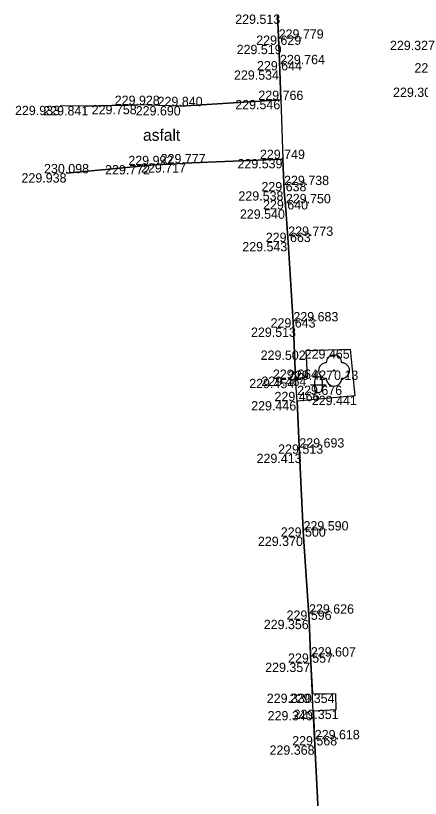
# Model space of a CAD drawing. Extents: x -599516 to -599132, y -1163668 to -1163119.
# Drawn here: x -599442.94 to -599429.89, y -1163295.43 to -1163270.22 of the extents above; entities that cross this region are included whole.
import ezdxf

# ---------------------------------------------------------------- set-up
doc = ezdxf.new("R2010")
doc.units = 0
for name, color, linetype in [('Bod-oznac1', 7, 'Continuous'), ('Bod-oznac2', 7, 'Continuous'), ('Bod-oznac3', 7, 'Continuous'), ('Bod-vyska1', 7, 'Continuous'), ('Bod-vyska2', 7, 'Continuous'), ('Bod-vyska3', 7, 'Continuous'), ('Z_cela-hrobu-horni-linie', 7, 'Continuous'), ('Z_chodnik', 7, 'Continuous'), ('Z_komunikace', 7, 'Continuous'), ('Z_kultury-znacky', 7, 'Continuous'), ('Z_nove-stromy-prumer-kmene', 7, 'Continuous'), ('Z_popis-budov-povrchu', 7, 'Continuous'), ('Z_stromy-nove-vysazene', 7, 'Continuous')]:
    doc.layers.add(name, color=color, linetype=linetype)

msp = doc.modelspace()

# ---------------------------------------------------------------- linework, layer by layer
at = {"layer": 'Bod-oznac1'}
for p, q in [((-599434.461, -1163271.161), (-599434.461, -1163271.161)), ((-599434.42, -1163271.984), (-599434.42, -1163271.984)), ((-599434.391, -1163272.936), (-599434.391, -1163272.936)), ((-599441.502, -1163273.125), (-599441.502, -1163273.125)), ((-599440.672, -1163273.134), (-599440.672, -1163273.134)), ((-599439.017, -1163273.097), (-599439.017, -1163273.097)), ((-599437.624, -1163273.135), (-599437.624, -1163273.135)), ((-599437.529, -1163274.976), (-599437.529, -1163274.976)), ((-599434.33, -1163274.839), (-599434.33, -1163274.839)), ((-599438.583, -1163275.035), (-599438.583, -1163275.035)), ((-599441.292, -1163275.297), (-599441.292, -1163275.297)), ((-599434.288, -1163275.878), (-599434.288, -1163275.878)), ((-599434.231, -1163276.463), (-599434.231, -1163276.463)), ((-599434.153, -1163277.513), (-599434.153, -1163277.513)), ((-599433.987, -1163280.267), (-599433.987, -1163280.267)), ((-599433.573, -1163281.007), (-599433.573, -1163281.007)), ((-599432.153, -1163280.968), (-599432.153, -1163280.968)), ((-599432.676, -1163281.652), (-599432.676, -1163281.652)), ((-599433.918, -1163281.919), (-599433.918, -1163281.919)), ((-599433.537, -1163281.846), (-599433.537, -1163281.846)), ((-599432.004, -1163282.466), (-599432.004, -1163282.466)), ((-599433.866, -1163282.638), (-599433.866, -1163282.638)), ((-599433.795, -1163284.332), (-599433.795, -1163284.332)), ((-599433.66, -1163287.003), (-599433.66, -1163287.003)), ((-599433.483, -1163289.681), (-599433.483, -1163289.681)), ((-599433.424, -1163291.063), (-599433.424, -1163291.063)), ((-599433.376, -1163292.058), (-599433.376, -1163292.058)), ((-599432.63, -1163292.061), (-599432.63, -1163292.061)), ((-599433.336, -1163292.62), (-599433.336, -1163292.62)), ((-599432.615, -1163292.576), (-599432.615, -1163292.576)), ((-599433.297, -1163293.727), (-599433.297, -1163293.727))]:
    msp.add_line(p, q, dxfattribs=at)
at = {"layer": 'Bod-oznac2'}
for p, q in [((-599434.461, -1163271.161), (-599434.461, -1163271.161)), ((-599434.42, -1163271.984), (-599434.42, -1163271.984)), ((-599434.391, -1163272.936), (-599434.391, -1163272.936)), ((-599439.017, -1163273.097), (-599439.017, -1163273.097)), ((-599437.624, -1163273.135), (-599437.624, -1163273.135)), ((-599437.529, -1163274.976), (-599437.529, -1163274.976)), ((-599434.33, -1163274.839), (-599434.33, -1163274.839)), ((-599438.583, -1163275.035), (-599438.583, -1163275.035)), ((-599441.292, -1163275.297), (-599441.292, -1163275.297)), ((-599434.288, -1163275.878), (-599434.288, -1163275.878)), ((-599434.231, -1163276.463), (-599434.231, -1163276.463)), ((-599434.153, -1163277.513), (-599434.153, -1163277.513)), ((-599433.987, -1163280.267), (-599433.987, -1163280.267)), ((-599433.918, -1163281.919), (-599433.918, -1163281.919)), ((-599433.866, -1163282.638), (-599433.866, -1163282.638)), ((-599433.795, -1163284.332), (-599433.795, -1163284.332)), ((-599433.66, -1163287.003), (-599433.66, -1163287.003)), ((-599433.483, -1163289.681), (-599433.483, -1163289.681)), ((-599433.424, -1163291.063), (-599433.424, -1163291.063)), ((-599433.297, -1163293.727), (-599433.297, -1163293.727))]:
    msp.add_line(p, q, dxfattribs=at)
at = {"layer": 'Bod-oznac3'}
for p, q in [((-599434.461, -1163271.161), (-599434.461, -1163271.161)), ((-599434.42, -1163271.984), (-599434.42, -1163271.984)), ((-599434.288, -1163275.878), (-599434.288, -1163275.878)), ((-599434.231, -1163276.463), (-599434.231, -1163276.463)), ((-599434.153, -1163277.513), (-599434.153, -1163277.513)), ((-599433.987, -1163280.267), (-599433.987, -1163280.267)), ((-599433.866, -1163282.638), (-599433.866, -1163282.638)), ((-599433.795, -1163284.332), (-599433.795, -1163284.332)), ((-599433.66, -1163287.003), (-599433.66, -1163287.003)), ((-599433.483, -1163289.681), (-599433.483, -1163289.681)), ((-599433.424, -1163291.063), (-599433.424, -1163291.063)), ((-599433.297, -1163293.727), (-599433.297, -1163293.727))]:
    msp.add_line(p, q, dxfattribs=at)
at = {"layer": 'Z_cela-hrobu-horni-linie'}
for points in [[(-599437.624, -1163273.135), (-599434.391, -1163272.936), (-599434.42, -1163271.984), (-599434.42, -1163271.984), (-599434.461, -1163271.161), (-599434.461, -1163271.161), (-599434.496, -1163270.185)], [(-599440.672, -1163273.134), (-599439.017, -1163273.097)], [(-599433.918, -1163281.919), (-599433.987, -1163280.267), (-599433.987, -1163280.267), (-599434.153, -1163277.513), (-599434.153, -1163277.513), (-599434.231, -1163276.463), (-599434.231, -1163276.463), (-599434.288, -1163275.878), (-599434.288, -1163275.878), (-599434.33, -1163274.839), (-599437.529, -1163274.976)], [(-599438.583, -1163275.035), (-599441.292, -1163275.297)], [(-599436.275, -1163303.652), (-599436.101, -1163303.636), (-599436.101, -1163303.636), (-599432.795, -1163303.442), (-599432.934, -1163300.505), (-599432.934, -1163300.505), (-599433.09, -1163297.782), (-599433.09, -1163297.782), (-599433.155, -1163296.452), (-599433.155, -1163296.452), (-599433.297, -1163293.727), (-599433.297, -1163293.727), (-599433.424, -1163291.063), (-599433.424, -1163291.063), (-599433.483, -1163289.681), (-599433.483, -1163289.681), (-599433.66, -1163287.003), (-599433.66, -1163287.003), (-599433.795, -1163284.332), (-599433.795, -1163284.332), (-599433.866, -1163282.638), (-599433.866, -1163282.638), (-599433.918, -1163281.919)]]:
    msp.add_lwpolyline(points, dxfattribs=at)
at = {"layer": 'Z_chodnik'}
msp.add_line((-599437.529, -1163274.976), (-599434.33, -1163274.839), dxfattribs=at)
for points in [[(-599434.391, -1163272.936), (-599437.624, -1163273.135), (-599439.017, -1163273.097), (-599440.672, -1163273.134), (-599441.502, -1163273.125)], [(-599441.292, -1163275.297), (-599438.583, -1163275.035), (-599437.529, -1163274.976)]]:
    msp.add_lwpolyline(points, dxfattribs=at)
at = {"layer": 'Z_komunikace'}
msp.add_lwpolyline([(-599434.496, -1163270.185), (-599434.461, -1163271.161), (-599434.42, -1163271.984), (-599434.391, -1163272.936), (-599434.33, -1163274.839), (-599434.288, -1163275.878), (-599434.231, -1163276.463), (-599434.153, -1163277.513), (-599433.987, -1163280.267), (-599433.918, -1163281.919), (-599433.537, -1163281.846), (-599433.573, -1163281.007), (-599432.153, -1163280.968), (-599432.004, -1163282.466), (-599433.866, -1163282.638), (-599433.795, -1163284.332), (-599433.66, -1163287.003), (-599433.483, -1163289.681), (-599433.424, -1163291.063), (-599433.376, -1163292.058), (-599432.63, -1163292.061), (-599432.615, -1163292.576), (-599433.336, -1163292.62), (-599433.297, -1163293.727), (-599433.155, -1163296.452)], dxfattribs=at)
at = {"layer": 'Z_kultury-znacky'}
for p, q in [((-599433.309, -1163281.984), (-599433.309, -1163282.234)), ((-599433.059, -1163281.984), (-599433.059, -1163282.234)), ((-599433.434, -1163282.109), (-599432.934, -1163282.109))]:
    msp.add_line(p, q, dxfattribs=at)
for centre, start, end in [((-599433.184, -1163281.984), 0, 180), ((-599433.184, -1163282.234), 180, 0)]:
    msp.add_arc(centre, 0.125, start, end, dxfattribs=at)
at = {"layer": 'Z_stromy-nove-vysazene'}
msp.add_circle((-599432.676, -1163281.652), 0.025, dxfattribs=at)
for centre, start, end in [((-599432.676, -1163281.402), 0, 180), ((-599432.926, -1163281.652), 90, 270), ((-599432.426, -1163281.652), 270, 90), ((-599432.676, -1163281.902), 180, 0)]:
    msp.add_arc(centre, 0.25, start, end, dxfattribs=at)

# ---------------------------------------------------------------- texts
at = {"layer": 'Bod-vyska1'}
for s, p in [('229.513', (-599435.862, -1163270.485)), ('229.519', (-599435.816, -1163271.461)), ('229.327', (-599430.874, -1163271.33)), ('229.534', (-599435.902, -1163272.284)), ('229.136', (-599430.083, -1163272.053)), ('229.308', (-599430.774, -1163272.839)), ('229.546', (-599435.861, -1163273.236)), ('229.933', (-599442.961, -1163273.425)), ('229.841', (-599442.05, -1163273.434)), ('229.758', (-599440.489, -1163273.397)), ('229.690', (-599439.07, -1163273.435)), ('229.717', (-599438.899, -1163275.276)), ('229.539', (-599435.789, -1163275.139)), ('229.772', (-599440.057, -1163275.335)), ('229.938', (-599442.751, -1163275.597)), ('229.538', (-599435.758, -1163276.178)), ('229.540', (-599435.711, -1163276.763)), ('229.543', (-599435.634, -1163277.813)), ('229.513', (-599435.353, -1163280.567)), ('229.502', (-599435.041, -1163281.307)), ('229.465', (-599433.623, -1163281.268)), ('229.427', (-599434.159, -1163281.952)), ('229.454', (-599435.411, -1163282.219)), ('229.464', (-599435.018, -1163282.146)), ('229.441', (-599433.393, -1163282.766)), ('229.446', (-599435.347, -1163282.938)), ('229.413', (-599435.173, -1163284.632)), ('229.370', (-599435.13, -1163287.303)), ('229.356', (-599434.942, -1163289.981)), ('229.357', (-599434.896, -1163291.363)), ('229.330', (-599434.844, -1163292.358)), ('229.354', (-599434.112, -1163292.361)), ('229.340', (-599434.816, -1163292.92)), ('229.351', (-599433.981, -1163292.876)), ('229.368', (-599434.756, -1163294.027))]:
    msp.add_text(s, height=0.3, dxfattribs=at).set_placement(p)
at = {"layer": 'Bod-vyska2'}
for s, p in [('229.629', (-599435.185, -1163271.161)), ('229.644', (-599435.161, -1163271.984)), ('229.766', (-599435.116, -1163272.936)), ('229.928', (-599439.746, -1163273.097)), ('229.840', (-599438.364, -1163273.135)), ('229.992', (-599439.307, -1163275.035)), ('229.777', (-599438.267, -1163274.976)), ('229.749', (-599435.066, -1163274.839)), ('230.098', (-599442.025, -1163275.297)), ('229.638', (-599435.017, -1163275.878)), ('229.640', (-599434.965, -1163276.463)), ('229.663', (-599434.877, -1163277.513)), ('229.643', (-599434.722, -1163280.267)), ('229.664', (-599434.647, -1163281.919)), ('229.466', (-599434.595, -1163282.638)), ('229.513', (-599434.478, -1163284.332)), ('229.500', (-599434.393, -1163287.003)), ('229.596', (-599434.207, -1163289.681)), ('229.557', (-599434.16, -1163291.063)), ('229.568', (-599434.026, -1163293.727))]:
    msp.add_text(s, height=0.3, dxfattribs=at).set_placement(p)
at = {"layer": 'Bod-vyska3'}
for s, p in [('229.779', (-599434.461, -1163270.961)), ('229.764', (-599434.42, -1163271.784)), ('229.738', (-599434.288, -1163275.678)), ('229.750', (-599434.231, -1163276.263)), ('229.773', (-599434.153, -1163277.313)), ('229.683', (-599433.987, -1163280.067)), ('229.676', (-599433.866, -1163282.438)), ('229.693', (-599433.795, -1163284.132)), ('229.590', (-599433.66, -1163286.803)), ('229.626', (-599433.483, -1163289.481)), ('229.607', (-599433.424, -1163290.863)), ('229.618', (-599433.297, -1163293.527))]:
    msp.add_text(s, height=0.3, dxfattribs=at).set_placement(p)
at = {"layer": 'Z_nove-stromy-prumer-kmene'}
msp.add_text('0.13', height=0.3, dxfattribs=at).set_placement((-599432.676, -1163281.952))
at = {"layer": 'Z_popis-budov-povrchu'}
msp.add_text('asfalt', height=0.375, dxfattribs=at).set_placement((-599438.834, -1163274.252))

doc.saveas('drawing.dxf')
